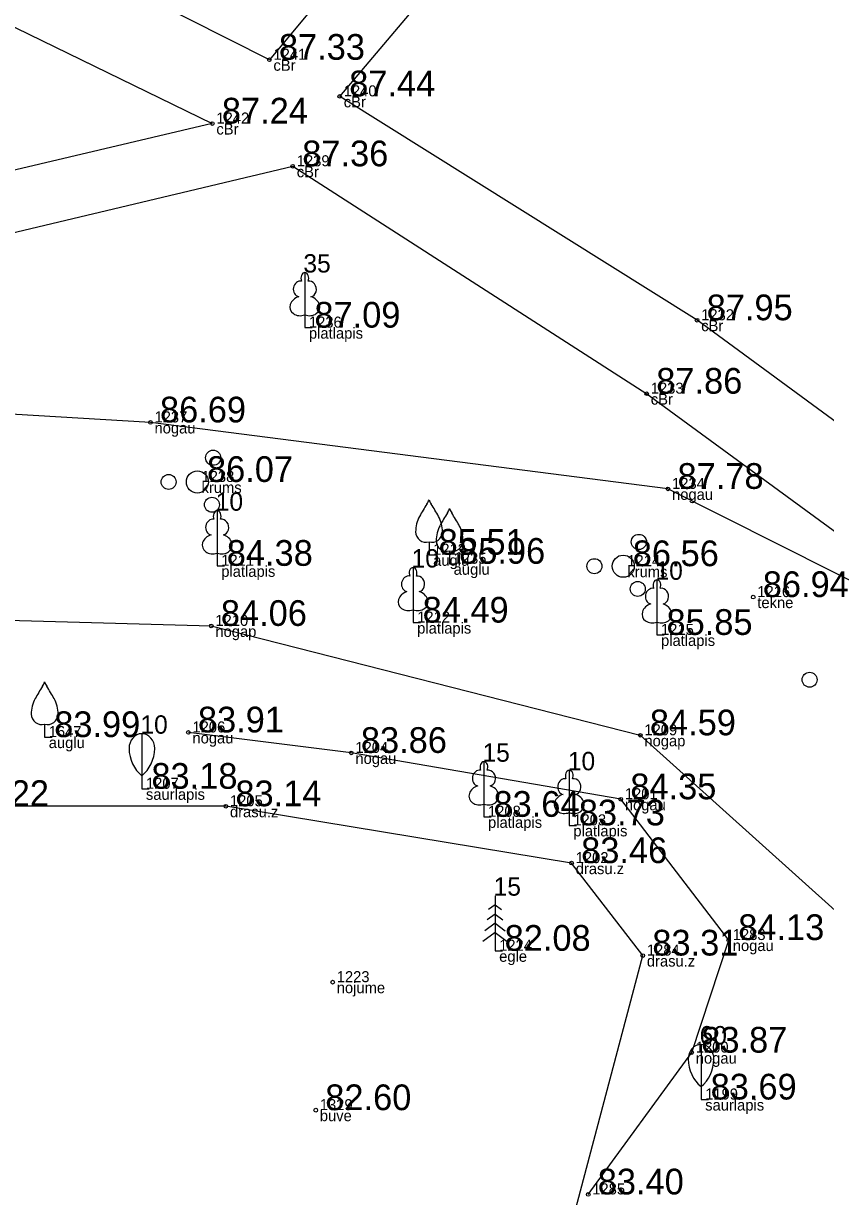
# Model space of a CAD drawing. Extents: x 614911 to 615803, y 262110 to 264311.
# Drawn here: x 615580.66 to 615602.49, y 263449.11 to 263481.05 of the extents above; entities that cross this region are included whole.
import ezdxf

# ---------------------------------------------------------------- set-up
doc = ezdxf.new("R2010")
doc.units = 0
for name, color, linetype in [('Level 1', 7, 'Continuous'), ('Level 31', 7, 'Continuous'), ('Level 35', 7, 'Continuous'), ('Level 37', 7, 'Continuous'), ('Level 53', 7, 'Continuous'), ('Level 54', 7, 'Continuous'), ('Level 57', 7, 'Continuous'), ('Level 58', 7, 'Continuous')]:
    doc.layers.add(name, color=color, linetype=linetype)

msp = doc.modelspace()

# ---------------------------------------------------------------- linework, layer by layer
at = {"layer": 'Level 1'}
for p, q in [((615588.316, 263473.119), (615588.316, 263472.772)), ((615588.316, 263472.772), (615588.516, 263472.772)), ((615591.697, 263466.939), (615591.697, 263466.587)), ((615585.93, 263466.634), (615585.93, 263466.287)), ((615591.697, 263466.587), (615591.897, 263466.587)), ((615592.256, 263466.695), (615592.256, 263466.343)), ((615585.93, 263466.287), (615586.13, 263466.287)), ((615592.256, 263466.343), (615592.456, 263466.343)), ((615591.262, 263465.088), (615591.262, 263464.741)), ((615591.262, 263464.741), (615591.462, 263464.741)), ((615597.901, 263464.753), (615597.901, 263464.406)), ((615597.901, 263464.406), (615598.101, 263464.406)), ((615581.233, 263461.976), (615581.233, 263461.624)), ((615581.233, 263461.624), (615581.433, 263461.624)), ((615583.879, 263460.568), (615583.879, 263460.216)), ((615583.879, 263460.216), (615584.079, 263460.216)), ((615593.191, 263459.8), (615593.191, 263459.453)), ((615593.191, 263459.453), (615593.391, 263459.453)), ((615595.514, 263459.567), (615595.514, 263459.22)), ((615595.514, 263459.22), (615595.714, 263459.22)), ((615593.494, 263457.306), (615593.494, 263455.806)), ((615593.494, 263457.056), (615593.318, 263456.928)), ((615593.494, 263457.056), (615593.668, 263456.928)), ((615593.494, 263456.556), (615593.216, 263456.352)), ((615593.494, 263456.806), (615593.278, 263456.648)), ((615593.494, 263456.806), (615593.71, 263456.648)), ((615593.494, 263456.556), (615593.772, 263456.352)), ((615593.494, 263456.306), (615593.162, 263456.062)), ((615593.494, 263456.306), (615593.828, 263456.062)), ((615593.494, 263455.806), (615593.694, 263455.806)), ((615599.102, 263452.108), (615599.102, 263451.756)), ((615599.102, 263451.756), (615599.302, 263451.756))]:
    msp.add_line(p, q, dxfattribs=at)
for points in [[(615588.316, 263474.272), (615588.316, 263473.119)], [(615588.406, 263474.04), (615588.405, 263474.041)], [(615585.93, 263467.787), (615585.93, 263466.634)], [(615586.02, 263467.555), (615586.019, 263467.556)], [(615591.262, 263466.241), (615591.262, 263465.088)], [(615591.352, 263466.009), (615591.351, 263466.01)], [(615597.901, 263465.906), (615597.901, 263464.753)], [(615597.991, 263465.674), (615597.99, 263465.675)], [(615583.879, 263461.716), (615583.879, 263460.568)], [(615593.191, 263460.953), (615593.191, 263459.8)], [(615593.281, 263460.721), (615593.28, 263460.722)], [(615595.514, 263460.72), (615595.514, 263459.567)], [(615595.604, 263460.488), (615595.603, 263460.489)], [(615599.102, 263453.256), (615599.102, 263452.108)]]:
    msp.add_lwpolyline(points, dxfattribs=at)
for centre, radius in [((615585.819, 263469.23), 0.207), ((615584.608, 263468.57), 0.204), ((615585.392, 263468.57), 0.301), ((615585.787, 263467.95), 0.205), ((615597.41, 263466.937), 0.207), ((615596.199, 263466.277), 0.204), ((615596.983, 263466.277), 0.301), ((615597.378, 263465.657), 0.205), ((615602.057, 263463.186), 0.204)]:
    msp.add_circle(centre, radius, dxfattribs=at)
for centre, radius, start, end in [((615591.28, 263468.225), 0.439, 324.3837, 341.712), ((615592.114, 263468.225), 0.439, 198.288, 215.6163), ((615604.322, 263460.191), 14.88, 148.4844, 149.9901), ((615579.072, 263460.191), 14.88, 30.0099, 31.5156), ((615604.881, 263459.947), 14.88, 148.4844, 149.9901), ((615591.839, 263467.981), 0.439, 324.3837, 341.712), ((615592.673, 263467.981), 0.439, 198.288, 215.6163), ((615579.631, 263459.947), 14.88, 30.0099, 31.5156), ((615592.221, 263467.212), 0.89, 151.757, 179.9138), ((615592.78, 263466.968), 0.89, 151.757, 179.9138), ((615591.173, 263467.212), 0.89, 0.0862, 28.243), ((615591.732, 263466.968), 0.89, 0.0862, 28.243), ((615591.621, 263467.218), 0.29, 181.0782, 285.2823), ((615591.773, 263467.218), 0.29, 254.7177, 358.9218), ((615592.18, 263466.974), 0.29, 181.0782, 285.2823), ((615592.332, 263466.974), 0.29, 254.7177, 358.9218), ((615593.858, 263455.228), 14.88, 148.4844, 149.9901), ((615580.816, 263463.262), 0.439, 324.3837, 341.712), ((615581.65, 263463.262), 0.439, 198.288, 215.6163), ((615568.608, 263455.228), 14.88, 30.0099, 31.5156), ((615581.757, 263462.249), 0.89, 151.757, 179.9138), ((615580.709, 263462.249), 0.89, 0.0862, 28.243), ((615581.157, 263462.255), 0.29, 181.0782, 285.2823), ((615581.309, 263462.255), 0.29, 254.7177, 358.9218)]:
    msp.add_arc(centre, radius, start, end, dxfattribs=at)
for centre, major_axis, ratio, start_param, end_param in [((615588.316, 263474.122), (0, -0.15), 0.707107, 3.14537, 5.287485), ((615588.316, 263474.122), (0, -0.15), 0.707107, 0.995701, 3.137816), ((615588.188, 263473.827), (-0.039, -0.212), 0.861323, 3.141593, 6.283185), ((615588.444, 263473.827), (0.039, -0.212), 0.861323, 0, 3.141593), ((615588.226, 263473.365), (0.307, 0.095), 0.814445, 1.570796, 4.752015), ((615588.406, 263473.365), (-0.307, 0.095), 0.814445, 1.531171, 4.712389), ((615585.93, 263467.637), (0, -0.15), 0.707107, 3.14537, 5.287485), ((615585.93, 263467.637), (0, -0.15), 0.707107, 0.995701, 3.137816), ((615585.802, 263467.342), (-0.039, -0.212), 0.861323, 3.141593, 6.283185), ((615586.058, 263467.342), (0.039, -0.212), 0.861323, 0, 3.141593), ((615585.84, 263466.88), (0.307, 0.095), 0.814445, 1.570796, 4.752015), ((615586.02, 263466.88), (-0.307, 0.095), 0.814445, 1.531171, 4.712389), ((615591.262, 263466.091), (0, -0.15), 0.707107, 3.14537, 5.287485), ((615591.262, 263466.091), (0, -0.15), 0.707107, 0.995701, 3.137816), ((615591.134, 263465.796), (-0.039, -0.212), 0.861323, 3.141593, 6.283185), ((615591.39, 263465.796), (0.039, -0.212), 0.861323, 0, 3.141593), ((615597.901, 263465.756), (0, -0.15), 0.707107, 3.14537, 5.287485), ((615597.901, 263465.756), (0, -0.15), 0.707107, 0.995701, 3.137816), ((615591.172, 263465.334), (0.307, 0.095), 0.814445, 1.570796, 4.752015), ((615591.352, 263465.334), (-0.307, 0.095), 0.814445, 1.531171, 4.712389), ((615597.773, 263465.461), (-0.039, -0.212), 0.861323, 3.141593, 6.283185), ((615598.029, 263465.461), (0.039, -0.212), 0.861323, 0, 3.141593), ((615597.811, 263464.999), (0.307, 0.095), 0.814445, 1.570796, 4.752015), ((615597.991, 263464.999), (-0.307, 0.095), 0.814445, 1.531171, 4.712389), ((615583.879, 263461.316), (0, 0.4), 0.875, 0, 1.570796), ((615583.879, 263461.316), (0, -0.4), 0.875, 1.570796, 3.141593), ((615584.354, 263461.339), (0, -0.943), 0.875, 4.7372, 5.669711), ((615583.404, 263461.339), (0, -0.943), 0.875, 0.613474, 1.545985), ((615593.063, 263460.508), (-0.039, -0.212), 0.861323, 3.141593, 6.283185), ((615593.191, 263460.803), (0, -0.15), 0.707107, 3.14537, 5.287485), ((615593.191, 263460.803), (0, -0.15), 0.707107, 0.995701, 3.137816), ((615593.319, 263460.508), (0.039, -0.212), 0.861323, 0, 3.141593), ((615595.514, 263460.57), (0, -0.15), 0.707107, 3.14537, 5.287485), ((615595.514, 263460.57), (0, -0.15), 0.707107, 0.995701, 3.137816), ((615595.386, 263460.275), (-0.039, -0.212), 0.861323, 3.141593, 6.283185), ((615595.642, 263460.275), (0.039, -0.212), 0.861323, 0, 3.141593), ((615593.101, 263460.046), (0.307, 0.095), 0.814445, 1.570796, 4.752015), ((615593.281, 263460.046), (-0.307, 0.095), 0.814445, 1.531171, 4.712389), ((615595.424, 263459.813), (0.307, 0.095), 0.814445, 1.570796, 4.752015), ((615595.604, 263459.813), (-0.307, 0.095), 0.814445, 1.531171, 4.712389), ((615599.102, 263452.856), (0, 0.4), 0.875, 0, 1.570796), ((615599.102, 263452.856), (0, -0.4), 0.875, 1.570796, 3.141593), ((615599.577, 263452.879), (0, -0.943), 0.875, 4.7372, 5.669711), ((615598.627, 263452.879), (0, -0.943), 0.875, 0.613474, 1.545985)]:
    msp.add_ellipse(centre, major_axis=major_axis, ratio=ratio, start_param=start_param, end_param=end_param, dxfattribs=at)
at = {"layer": 'Level 31'}
for points in [[(615627.418, 263433.263), (615623.909, 263435.29), (615621.016, 263435.449), (615619.535, 263438.379), (615617.638, 263445.526), (615611.126, 263459.408), (615605.719, 263464.6), (615598.201, 263468.382), (615584.112, 263470.191), (615577.87, 263470.56), (615565.022, 263469.719)], [(615568.002, 263463.93), (615575.646, 263464.937), (615585.769, 263464.651), (615597.448, 263461.672), (615603.922, 263455.853), (615606.343, 263443.119), (615608.524, 263438.235), (615613.801, 263428.639), (615618.278, 263424.383)], [(615596.029, 263449.172), (615598.847, 263453.033), (615599.854, 263456.098), (615596.916, 263459.931), (615589.581, 263461.193), (615585.145, 263461.751)]]:
    msp.add_lwpolyline(points, dxfattribs=at)
at = {"layer": 'Level 35'}
msp.add_lwpolyline([(615592.626, 263437.212), (615597.515, 263455.676), (615595.578, 263458.192), (615586.166, 263459.741), (615578.748, 263459.747), (615573.637, 263459.295)], dxfattribs=at)
at = {"layer": 'Level 37'}
for points in [[(615629.54, 263438.67), (615627.365, 263442.213), (615620.746, 263452.355), (615613.307, 263461.353), (615607.393, 263466.809), (615598.994, 263472.973), (615589.264, 263479.069), (615597.363, 263488.639), (615595.636, 263490.029), (615587.35, 263480.065), (615579.568, 263483.989), (615571.583, 263486.525), (615559.143, 263487.415), (615553.147, 263486.544), (615524.606, 263480.751), (615522.936, 263480.356), (615506, 263476.827), (615505.04, 263477.331), (615504.847, 263477.743)], [(615553.379, 263484.322), (615559.465, 263485.124), (615559.465, 263485.124), (615570.699, 263484.275), (615579.006, 263481.636), (615585.797, 263478.329), (615572.672, 263475.235), (615560.117, 263472.287), (615556.148, 263471.307)], [(615556.493, 263469.739), (615565.341, 263471.787), (615572.992, 263473.6), (615587.985, 263477.165), (615597.622, 263470.974), (615605.774, 263465.004), (615611.396, 263459.877), (615619.311, 263450.296), (615625.203, 263441.179), (615627.572, 263436.668), (615627.869, 263435.382)]]:
    msp.add_lwpolyline(points, dxfattribs=at)
at = {"layer": 'Level 57'}
for centre in [(615587.35, 263480.065), (615589.264, 263479.069), (615585.797, 263478.329), (615587.985, 263477.165), (615598.994, 263472.973), (615597.622, 263470.974), (615584.112, 263470.191), (615598.201, 263468.382), (615600.522, 263465.436), (615585.769, 263464.651), (615585.145, 263461.751), (615597.448, 263461.672), (615589.581, 263461.193), (615586.166, 263459.741), (615596.916, 263459.931), (615595.578, 263458.192), (615599.854, 263456.098), (615597.515, 263455.676), (615589.073, 263454.951), (615598.847, 263453.033), (615588.612, 263451.466), (615596.029, 263449.172)]:
    msp.add_circle(centre, 0.05, dxfattribs=at)
at = {"layer": 'Level 58'}
for centre in [(615587.35, 263480.065), (615589.264, 263479.069), (615585.797, 263478.329), (615587.985, 263477.165), (615598.994, 263472.973), (615597.622, 263470.974), (615584.112, 263470.191), (615598.201, 263468.382), (615600.522, 263465.436), (615585.769, 263464.651), (615585.145, 263461.751), (615597.448, 263461.672), (615589.581, 263461.193), (615586.166, 263459.741), (615596.916, 263459.931), (615595.578, 263458.192), (615599.854, 263456.098), (615597.515, 263455.676), (615589.073, 263454.951), (615598.847, 263453.033), (615588.612, 263451.466), (615596.029, 263449.172)]:
    msp.add_circle(centre, 0.05, dxfattribs=at)

# ---------------------------------------------------------------- texts
at = {"layer": 'Level 1'}
for s, p in [(' 35', (615588.091, 263474.272)), (' 10', (615585.705, 263467.787)), (' 10', (615591.037, 263466.241)), (' 10', (615597.676, 263465.906)), (' 10', (615583.654, 263461.716)), (' 15', (615592.966, 263460.953)), (' 10', (615595.289, 263460.72)), (' 15', (615593.269, 263457.306)), (' 60', (615598.877, 263453.256))]:
    msp.add_text(s, height=0.5, dxfattribs=at).set_placement(p)
at = {"layer": 'Level 53'}
for s, p in [(' cBr', (615587.35, 263479.765)), (' cBr', (615589.264, 263478.769)), (' cBr', (615585.797, 263478.029)), (' cBr', (615587.985, 263476.865)), (' platlapis', (615588.316, 263472.472)), (' cBr', (615598.994, 263472.673)), (' cBr', (615597.622, 263470.674)), (' nogau', (615584.112, 263469.891)), (' krums', (615585.392, 263468.27)), (' nogau', (615598.201, 263468.082)), (' auglu', (615591.697, 263466.287)), (' platlapis', (615585.93, 263465.987)), (' auglu', (615592.256, 263466.043)), (' krums', (615596.983, 263465.977)), (' tekne', (615600.522, 263465.136)), (' nogap', (615585.769, 263464.351)), (' platlapis', (615591.262, 263464.441)), (' platlapis', (615597.901, 263464.106)), (' auglu', (615581.233, 263461.324)), (' nogau', (615585.145, 263461.451)), (' nogap', (615597.448, 263461.372)), (' nogau', (615589.581, 263460.893)), (' saurlapis', (615583.879, 263459.916)), (' drasu.z', (615586.166, 263459.441)), (' nogau', (615596.916, 263459.631)), (' platlapis', (615593.191, 263459.153)), (' platlapis', (615595.514, 263458.92)), (' drasu.z', (615595.578, 263457.892)), (' nogau', (615599.854, 263455.798)), (' egle', (615593.494, 263455.506)), (' drasu.z', (615597.515, 263455.376)), (' nojume', (615589.073, 263454.651)), (' nogau', (615598.847, 263452.733)), (' saurlapis', (615599.102, 263451.456)), (' buve', (615588.612, 263451.166))]:
    msp.add_text(s, height=0.3, dxfattribs=at).set_placement(p)
at = {"layer": 'Level 54'}
for s, p in [(' 1241', (615587.35, 263480.065)), (' 1240', (615589.264, 263479.069)), (' 1242', (615585.797, 263478.329)), (' 1239', (615587.985, 263477.165)), (' 1232', (615598.994, 263472.973)), (' 1236', (615588.316, 263472.772)), (' 1233', (615597.622, 263470.974)), (' 1237', (615584.112, 263470.191)), (' 1238', (615585.392, 263468.57)), (' 1234', (615598.201, 263468.382)), (' 1213', (615591.697, 263466.587)), (' 1211', (615585.93, 263466.287)), (' 1235', (615592.256, 263466.343)), (' 1214', (615596.983, 263466.277)), (' 1216', (615600.522, 263465.436)), (' 1210', (615585.769, 263464.651)), (' 1212', (615591.262, 263464.741)), (' 1215', (615597.901, 263464.406)), (' 1647', (615581.233, 263461.624)), (' 1206', (615585.145, 263461.751)), (' 1209', (615597.448, 263461.672)), (' 1204', (615589.581, 263461.193)), (' 1207', (615583.879, 263460.216)), (' 1205', (615586.166, 263459.741)), (' 1201', (615596.916, 263459.931)), (' 1208', (615593.191, 263459.453)), (' 1203', (615595.514, 263459.22)), (' 1202', (615595.578, 263458.192)), (' 1283', (615599.854, 263456.098)), (' 1224', (615593.494, 263455.806)), (' 1284', (615597.515, 263455.676)), (' 1223', (615589.073, 263454.951)), (' 1200', (615598.847, 263453.033)), (' 1199', (615599.102, 263451.756)), (' 1329', (615588.612, 263451.466)), (' 1285', (615596.029, 263449.172))]:
    msp.add_text(s, height=0.3, dxfattribs=at).set_placement(p)
at = {"layer": 'Level 58'}
for s, p in [(' 87.33', (615587.35, 263480.065)), (' 87.44', (615589.264, 263479.069)), (' 87.24', (615585.797, 263478.329)), (' 87.36', (615587.985, 263477.165)), (' 87.09', (615588.316, 263472.772)), (' 87.95', (615598.994, 263472.973)), (' 87.86', (615597.622, 263470.974)), (' 86.69', (615584.112, 263470.191)), (' 86.07', (615585.392, 263468.57)), (' 87.78', (615598.201, 263468.382)), (' 85.51', (615591.697, 263466.587)), (' 85.96', (615592.256, 263466.343)), (' 84.38', (615585.93, 263466.287)), (' 86.56', (615596.983, 263466.277)), (' 86.94', (615600.522, 263465.436)), (' 84.49', (615591.262, 263464.741)), (' 84.06', (615585.769, 263464.651)), (' 85.85', (615597.901, 263464.406)), (' 83.99', (615581.233, 263461.624)), (' 83.91', (615585.145, 263461.751)), (' 84.59', (615597.448, 263461.672)), (' 83.86', (615589.581, 263461.193)), (' 83.18', (615583.879, 263460.216)), (' 83.22', (615578.748, 263459.747)), (' 83.14', (615586.166, 263459.741)), (' 84.35', (615596.916, 263459.931)), (' 83.64', (615593.191, 263459.453)), (' 83.73', (615595.514, 263459.22)), (' 83.46', (615595.578, 263458.192)), (' 82.08', (615593.494, 263455.806)), (' 84.13', (615599.854, 263456.098)), (' 83.31', (615597.515, 263455.676)), (' 83.87', (615598.847, 263453.033)), (' 83.69', (615599.102, 263451.756)), (' 82.60', (615588.612, 263451.466)), (' 83.40', (615596.029, 263449.172))]:
    msp.add_text(s, height=0.7, dxfattribs=at).set_placement(p)

doc.saveas('drawing.dxf')
